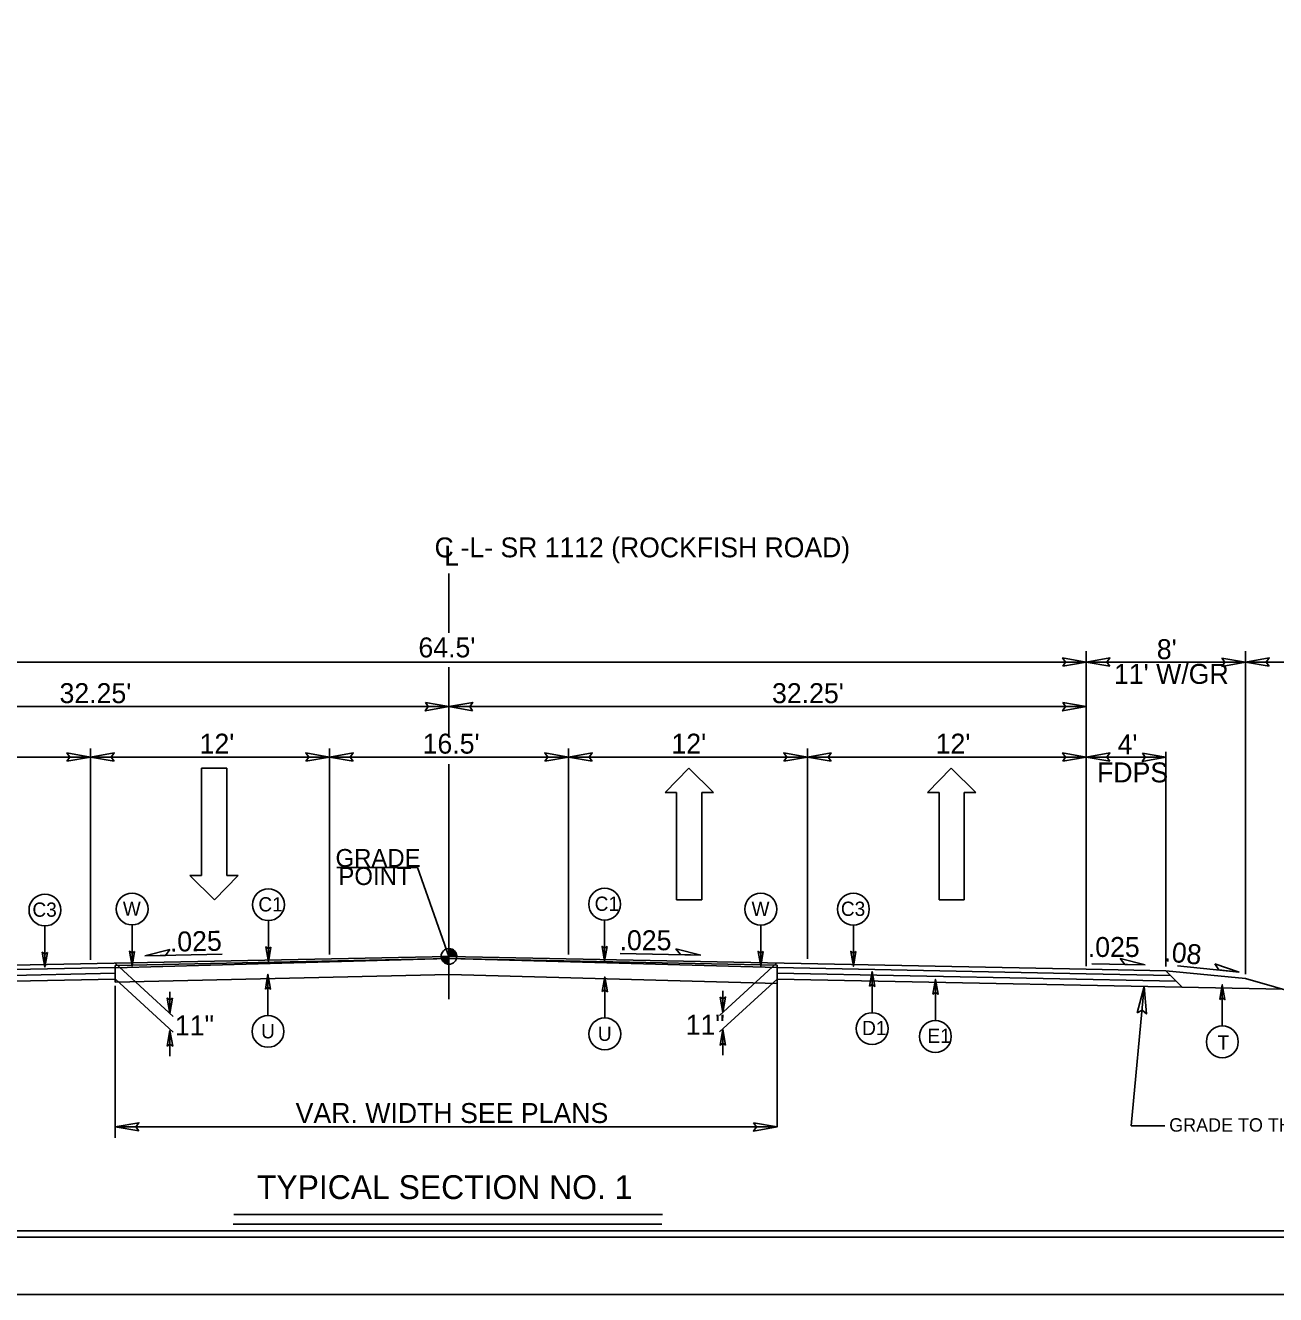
# Model space of a CAD drawing. Extents: x 958711 to 962106, y 831169 to 840840.
# Drawn here: x 959328.8 to 959817.9, y 839739.7 to 840236 of the extents above; entities that cross this region are included whole.
import ezdxf

# ---------------------------------------------------------------- set-up
doc = ezdxf.new("R2010")
doc.units = 0
for name, color, linetype in [('Default', 7, 'Continuous'), ('Old_Level_1', 7, 'Continuous'), ('Old_Level_11', 7, 'Continuous'), ('Old_Level_3', 7, 'Continuous'), ('Prop Dimension Text', 7, 'Continuous'), ('Prop Lane Arrow CELL', 7, 'Continuous'), ('Sheet Plot Border Inside CELL', 7, 'Continuous'), ('Sheet Plot Border Outside CELL', 7, 'Continuous'), ('Sheet Typical CELL', 7, 'Continuous'), ('Typical ID Circle CELL', 7, 'Continuous'), ('Typical Terminator CELL', 7, 'Continuous'), ('Typical Text Grade Point CELL', 7, 'Continuous'), ('Typical Text ID Circle CELL', 7, 'Continuous')]:
    doc.layers.add(name, color=color, linetype=linetype)

# ---------------------------------------------------------------- blocks, each defined once
blk = doc.blocks.new('Lane Arrow Through')
at = {"layer": 'Prop Lane Arrow CELL'}
for p, q in [((-3.15, 1.6), (-3.15, 3.1)), ((-3.15, 3.1), (0, 0)), ((-17.15, 1.6), (-3.15, 1.6)), ((-17.15, -1.7), (-17.15, 1.6)), ((0, 0), (-3.15, -3.2)), ((-3.15, -1.7), (-17.15, -1.7)), ((-3.15, -3.2), (-3.15, -1.7))]:
    blk.add_line(p, q, dxfattribs=at)

msp = doc.modelspace()

# ---------------------------------------------------------------- linework, layer by layer
at = {"layer": 'Default'}
for p, q in [((959494.54, 840021.67), (959494.54, 839998.53)), ((959494.54, 839985.05), (959494.54, 839958.39)), ((959494.54, 839947.12), (959494.54, 839855.25))]:
    msp.add_line(p, q, dxfattribs=at)
at = {"layer": 'Old_Level_1'}
for p, q in [((959743.82, 839868.26), (959743.82, 839991.38)), ((959806.14, 839865.02), (959806.14, 839991.38)), ((959245.26, 839987.02), (959743.82, 839987.02)), ((959743.82, 839987.02), (959806.14, 839987.02)), ((959806.14, 839987.02), (959899.62, 839987.02)), ((959245.26, 839969.63), (959494.54, 839969.63)), ((959494.54, 839969.63), (959743.82, 839969.63)), ((959743.82, 839965.64), (959743.82, 839868.2)), ((959354.32, 839953.24), (959354.32, 839870.64)), ((959447.8, 839953.24), (959447.8, 839872.74)), ((959541.28, 839953.24), (959541.28, 839872.76)), ((959634.76, 839953.24), (959634.76, 839871.05)), ((959774.98, 839868.01), (959774.98, 839951.98)), ((959245.26, 839949.88), (959354.32, 839949.88)), ((959354.32, 839949.88), (959447.8, 839949.88)), ((959447.8, 839949.88), (959541.28, 839949.88)), ((959541.28, 839949.88), (959634.76, 839949.88)), ((959634.76, 839949.88), (959743.82, 839949.88)), ((959743.82, 839949.88), (959774.98, 839949.88)), ((959494.54, 839871.97), (959245.26, 839866.93)), ((959494.54, 839871.11), (959363.95, 839867.55)), ((959494.56, 839871.11), (959363.95, 839868.46)), ((959405.78, 839872.83), (959375.57, 839872.22)), ((959491.48, 839871.97), (959494.54, 839871.97)), ((959494.52, 839871.11), (959622.89, 839868.51)), ((959494.54, 839871.97), (959494.54, 839875.04)), ((959497.6, 839871.97), (959494.54, 839871.97)), ((959494.54, 839868.92), (959494.54, 839871.97)), ((959494.54, 839871.97), (959494.54, 839868.92)), ((959494.54, 839871.97), (959743.82, 839866.93)), ((959561.45, 839873.13), (959593.06, 839872.5)), ((959363.95, 839867.6), (959245.26, 839865.2)), ((959363.95, 839869.33), (959386.65, 839848.44)), ((959363.95, 839868.46), (959363.95, 839867.55)), ((959363.95, 839867.55), (959363.95, 839861.95)), ((959622.71, 839869.37), (959600.38, 839848.83)), ((959622.89, 839868.51), (959622.89, 839867.61)), ((959622.89, 839867.65), (959743.82, 839865.2)), ((959622.89, 839867.61), (959622.89, 839861.41)), ((959743.82, 839866.93), (959774.98, 839866.3)), ((959746, 839869.12), (959766.88, 839868.7)), ((959774.98, 839866.3), (959781.35, 839859.93)), ((959779.57, 839868.26), (959803.62, 839865.87)), ((959363.95, 839865.35), (959245.26, 839862.95)), ((959363.95, 839863.09), (959245.26, 839860.69)), ((959364.15, 839863.1), (959386.66, 839842.38)), ((959622.89, 839863.13), (959600.38, 839842.42)), ((959622.89, 839865.39), (959779.04, 839862.23)), ((959622.89, 839863.13), (959820.69, 839859.13)), ((959622.89, 839861.43), (959622.89, 839805.29)), ((959743.82, 839865.2), (959776.74, 839864.54)), ((959363.95, 839860.51), (959363.95, 839801.01)), ((959385.38, 839858.11), (959385.38, 839849.6)), ((959601.65, 839858.5), (959601.65, 839849.99)), ((959761.35, 839805.73), (959766.51, 839860.23)), ((959385.37, 839842.97), (959385.37, 839833.01)), ((959601.66, 839843.36), (959601.66, 839833.4)), ((959363.95, 839805.29), (959622.89, 839805.29)), ((959761.35, 839805.73), (959774.57, 839805.73)), ((959577.76, 839767.23), (959410.06, 839767.23)), ((959578.04, 839771.04), (959410.34, 839771.04))]:
    msp.add_line(p, q, dxfattribs=at)
for points in [[(959491.5, 839871.97), (959491.5, 839871.65)], [(959491.56, 839871.97), (959491.56, 839871.29)], [(959491.62, 839871.97), (959491.62, 839871.06)], [(959491.68, 839871.97), (959491.68, 839870.88)], [(959491.75, 839871.97), (959491.75, 839870.74)], [(959491.81, 839871.97), (959491.81, 839870.61)], [(959491.87, 839871.97), (959491.87, 839870.5)], [(959491.93, 839871.97), (959491.93, 839870.38)], [(959492, 839871.97), (959492, 839870.3)], [(959492.06, 839871.97), (959492.06, 839870.21)], [(959492.12, 839871.97), (959492.12, 839870.12)], [(959492.18, 839871.97), (959492.18, 839870.05)], [(959492.24, 839871.97), (959492.24, 839869.98)], [(959492.29, 839871.97), (959492.29, 839869.9)], [(959492.35, 839871.97), (959492.35, 839869.83)], [(959492.42, 839871.97), (959492.42, 839869.78)], [(959492.48, 839871.97), (959492.48, 839869.73)], [(959492.54, 839871.97), (959492.54, 839869.67)], [(959492.6, 839871.97), (959492.6, 839869.62)], [(959492.67, 839871.97), (959492.67, 839869.56)], [(959492.72, 839871.97), (959492.72, 839869.52)], [(959492.79, 839871.97), (959492.79, 839869.48)], [(959492.85, 839871.97), (959492.85, 839869.44)], [(959492.91, 839871.97), (959492.91, 839869.39)], [(959492.98, 839871.97), (959492.98, 839869.35)], [(959493.04, 839871.97), (959493.04, 839869.31)], [(959493.1, 839871.97), (959493.1, 839869.28)], [(959493.15, 839871.97), (959493.15, 839869.26)], [(959493.21, 839871.97), (959493.21, 839869.23)], [(959493.28, 839871.97), (959493.28, 839869.19)], [(959493.34, 839871.97), (959493.34, 839869.17)], [(959493.4, 839871.97), (959493.4, 839869.14)], [(959493.46, 839871.97), (959493.46, 839869.12)], [(959493.52, 839871.97), (959493.52, 839869.1)], [(959493.58, 839871.97), (959493.58, 839869.08)], [(959493.64, 839871.97), (959493.64, 839869.06)], [(959493.7, 839871.97), (959493.7, 839869.04)], [(959493.76, 839871.97), (959493.76, 839869.02)], [(959493.83, 839871.97), (959493.83, 839869.01)], [(959493.89, 839871.97), (959493.89, 839868.99)], [(959493.95, 839871.97), (959493.95, 839868.98)], [(959494.01, 839871.97), (959494.01, 839868.98)], [(959494.07, 839871.97), (959494.07, 839868.96)], [(959494.13, 839871.97), (959494.13, 839868.94)], [(959494.2, 839871.97), (959494.2, 839868.94)], [(959494.26, 839871.97), (959494.26, 839868.94)], [(959494.32, 839871.97), (959494.32, 839868.92)], [(959494.38, 839871.97), (959494.38, 839868.92)], [(959494.43, 839871.97), (959494.43, 839868.92)], [(959494.49, 839871.97), (959494.49, 839868.92), (959494.49, 839868.92)], [(959494.54, 839871.11), (959622.89, 839867.61)], [(959494.58, 839875.04), (959494.58, 839875.04), (959494.58, 839871.97)], [(959494.63, 839875.04), (959494.63, 839871.97)], [(959494.69, 839875.03), (959494.69, 839871.97)], [(959494.76, 839875.02), (959494.76, 839871.97)], [(959494.82, 839875.02), (959494.82, 839871.97)], [(959494.88, 839875.02), (959494.88, 839871.97)], [(959494.94, 839875.01), (959494.94, 839871.97)], [(959495, 839875.01), (959495, 839871.97)], [(959495.06, 839874.98), (959495.06, 839871.97)], [(959495.12, 839874.98), (959495.12, 839871.97)], [(959495.19, 839874.97), (959495.19, 839871.97)], [(959495.25, 839874.95), (959495.25, 839871.97)], [(959495.31, 839874.93), (959495.31, 839871.97)], [(959495.37, 839874.92), (959495.37, 839871.97)], [(959495.44, 839874.9), (959495.44, 839871.97)], [(959495.49, 839874.88), (959495.49, 839871.97)], [(959495.56, 839874.86), (959495.55, 839871.97)], [(959495.61, 839874.84), (959495.61, 839871.97)], [(959495.67, 839874.82), (959495.67, 839871.97)], [(959495.74, 839874.79), (959495.74, 839871.97)], [(959495.8, 839874.77), (959495.8, 839871.97)], [(959495.86, 839874.73), (959495.86, 839871.97)], [(959495.91, 839874.71), (959495.91, 839871.97)], [(959495.97, 839874.69), (959495.97, 839871.97)], [(959496.04, 839874.65), (959496.04, 839871.97)], [(959496.1, 839874.61), (959496.1, 839871.97)], [(959496.16, 839874.57), (959496.16, 839871.97)], [(959496.23, 839874.53), (959496.23, 839871.97)], [(959496.29, 839874.48), (959496.29, 839871.97)], [(959496.34, 839874.45), (959496.34, 839871.97)], [(959496.41, 839874.4), (959496.41, 839871.97)], [(959496.47, 839874.35), (959496.47, 839871.97)], [(959496.53, 839874.31), (959496.53, 839871.97)], [(959496.59, 839874.25), (959496.59, 839871.97)], [(959496.65, 839874.19), (959496.65, 839871.97)], [(959496.72, 839874.13), (959496.72, 839871.97)], [(959496.77, 839874.06), (959496.77, 839871.97)], [(959496.83, 839874), (959496.83, 839871.97)], [(959496.89, 839873.94), (959496.89, 839871.97)], [(959496.95, 839873.84), (959496.95, 839871.97)], [(959497.02, 839873.77), (959497.02, 839871.97)], [(959497.08, 839873.69), (959497.08, 839871.97)], [(959497.14, 839873.59), (959497.14, 839871.97)], [(959497.2, 839873.49), (959497.2, 839871.97)], [(959497.26, 839873.38), (959497.26, 839871.97)], [(959497.32, 839873.24), (959497.32, 839871.97)], [(959497.39, 839873.09), (959497.39, 839871.97)], [(959497.45, 839872.93), (959497.45, 839871.97)], [(959497.51, 839872.72), (959497.51, 839871.97)], [(959497.57, 839872.42), (959497.57, 839871.97)], [(959774.98, 839866.3), (959806.14, 839863.3)], [(959363.95, 839861.95), (959494.7, 839864.92)], [(959494.7, 839864.92), (959622.89, 839861.43)], [(959806.14, 839863.3), (959899.62, 839836.54)]]:
    msp.add_lwpolyline(points, dxfattribs=at)
msp.add_circle((959494.54, 839871.98), 3.06, dxfattribs=at)
for start, end in [(179.9905, 269.9905), (359.9905, 89.9905)]:
    msp.add_arc((959494.54, 839871.98), 3.06, start, end, dxfattribs=at)
at = {"layer": 'Old_Level_11'}
for p, q in [((959375.57, 839872.22), (959385.33, 839874.64)), ((959383.59, 839872.38), (959375.57, 839872.22)), ((959385.33, 839874.64), (959383.59, 839872.38)), ((959585.05, 839872.66), (959583.32, 839874.92)), ((959583.32, 839874.92), (959593.06, 839872.5)), ((959593.06, 839872.5), (959585.05, 839872.66)), ((959758.88, 839868.86), (959757.15, 839871.12)), ((959757.15, 839871.12), (959766.88, 839868.7)), ((959766.88, 839868.7), (959758.88, 839868.86)), ((959794.09, 839869.06), (959795.65, 839866.66)), ((959803.62, 839865.87), (959794.09, 839869.06)), ((959795.65, 839866.66), (959803.62, 839865.87))]:
    msp.add_line(p, q, dxfattribs=at)
msp.add_lwpolyline([(959763.69, 839849.88), (959766.51, 839860.23), (959767.38, 839849.47), (959765.63, 839850.99)], close=True, dxfattribs=at)
at = {"layer": 'Sheet Plot Border Inside CELL'}
msp.add_lwpolyline([(960390.3, 840817.27), (958723.8, 840817.27), (958723.8, 839762.17), (960390.3, 839762.17)], close=True, dxfattribs=at)
at = {"layer": 'Sheet Plot Border Outside CELL'}
msp.add_lwpolyline([(960394.8, 840839.72), (958710.8, 840839.72), (958710.8, 839739.72), (960394.8, 839739.72)], close=True, dxfattribs=at)
at = {"layer": 'Sheet Typical CELL'}
msp.add_lwpolyline([(960377.8, 840814.72), (958877.8, 840814.72), (958877.8, 839764.72), (960377.8, 839764.72)], close=True, dxfattribs=at)
at = {"layer": 'Typical ID Circle CELL'}
for p, q in [((959423.9, 839885.95), (959423.9, 839869.86)), ((959555.43, 839886.18), (959555.43, 839870.09)), ((959336.48, 839883.88), (959336.48, 839867.79)), ((959370.57, 839884.26), (959370.57, 839868.18)), ((959616.51, 839884.2), (959616.51, 839868.11)), ((959652.73, 839884.21), (959652.73, 839868.12)), ((959660.06, 839849.95), (959660.06, 839866.04)), ((959423.74, 839848.89), (959423.74, 839864.97)), ((959555.49, 839847.88), (959555.49, 839863.97)), ((959684.8, 839846.88), (959684.8, 839862.97)), ((959797.05, 839844.79), (959797.05, 839860.88))]:
    msp.add_line(p, q, dxfattribs=at)
for centre in [(959336.48, 839890.1), (959370.57, 839890.49), (959423.9, 839892.18), (959555.43, 839892.41), (959616.51, 839890.43), (959652.73, 839890.44), (959423.74, 839842.66), (959555.49, 839841.66), (959660.06, 839843.73), (959684.8, 839840.66), (959797.05, 839838.57)]:
    msp.add_circle(centre, 6.23, dxfattribs=at)
at = {"layer": 'Typical Terminator CELL'}
for points in [[(959734.6, 839985.44), (959743.82, 839987.02), (959734.54, 839988.66), (959735.72, 839987.02)], [(959753.04, 839985.44), (959743.82, 839987.02), (959753.09, 839988.66), (959751.91, 839987.02)], [(959796.92, 839988.61), (959806.14, 839987.02), (959796.86, 839985.39), (959798.04, 839987.02)], [(959815.36, 839985.44), (959806.14, 839987.02), (959815.41, 839988.66), (959814.23, 839987.02)], [(959485.32, 839971.22), (959494.54, 839969.63), (959485.27, 839967.99), (959486.44, 839969.63)], [(959503.76, 839968.04), (959494.54, 839969.63), (959503.81, 839971.27), (959502.63, 839969.63)], [(959734.6, 839971.22), (959743.82, 839969.63), (959734.54, 839967.99), (959735.72, 839969.63)], [(959345.1, 839948.29), (959354.32, 839949.88), (959345.05, 839951.52), (959346.22, 839949.88)], [(959363.54, 839948.29), (959354.32, 839949.88), (959363.59, 839951.52), (959362.41, 839949.88)], [(959438.58, 839948.29), (959447.8, 839949.88), (959438.53, 839951.52), (959439.7, 839949.88)], [(959457.02, 839948.29), (959447.8, 839949.88), (959457.07, 839951.52), (959455.89, 839949.88)], [(959532.06, 839948.29), (959541.28, 839949.88), (959532.01, 839951.52), (959533.18, 839949.88)], [(959550.5, 839948.29), (959541.28, 839949.88), (959550.55, 839951.52), (959549.37, 839949.88)], [(959625.54, 839948.29), (959634.76, 839949.88), (959625.49, 839951.52), (959626.66, 839949.88)], [(959643.98, 839948.29), (959634.76, 839949.88), (959644.03, 839951.52), (959642.85, 839949.88)], [(959734.6, 839948.29), (959743.82, 839949.88), (959734.54, 839951.52), (959735.72, 839949.88)], [(959753.04, 839948.29), (959743.82, 839949.88), (959753.09, 839951.52), (959751.91, 839949.88)], [(959765.76, 839951.47), (959774.98, 839949.88), (959765.7, 839948.24), (959766.88, 839949.88)], [(959556.42, 839875.86), (959555.43, 839870.09), (959554.4, 839875.89), (959555.43, 839875.15)], [(959337.47, 839873.55), (959336.48, 839867.79), (959335.45, 839873.59), (959336.48, 839872.85)], [(959371.57, 839873.94), (959370.57, 839868.18), (959369.55, 839873.97), (959370.57, 839873.24)], [(959424.89, 839875.63), (959423.9, 839869.86), (959422.87, 839875.66), (959423.9, 839874.92)], [(959617.5, 839873.88), (959616.51, 839868.11), (959615.48, 839873.91), (959616.51, 839873.17)], [(959653.72, 839873.89), (959652.73, 839868.12), (959651.7, 839873.92), (959652.73, 839873.18)], [(959659.06, 839860.28), (959660.06, 839866.04), (959661.08, 839860.25), (959660.06, 839860.98)], [(959422.75, 839859.21), (959423.74, 839864.97), (959424.76, 839859.18), (959423.74, 839859.91)], [(959554.5, 839858.2), (959555.49, 839863.97), (959556.51, 839858.17), (959555.49, 839858.91)], [(959683.81, 839857.2), (959684.8, 839862.97), (959685.83, 839857.17), (959684.8, 839857.91)], [(959600.6, 839856.06), (959601.65, 839849.99), (959602.73, 839856.09), (959601.65, 839855.32)], [(959796.05, 839855.12), (959797.05, 839860.88), (959798.07, 839855.09), (959797.05, 839855.82)], [(959386.43, 839855.67), (959385.38, 839849.6), (959384.3, 839855.7), (959385.38, 839854.93)], [(959384.32, 839836.9), (959385.37, 839842.97), (959386.45, 839836.87), (959385.37, 839837.64)], [(959602.71, 839837.29), (959601.66, 839843.36), (959600.59, 839837.26), (959601.66, 839838.03)], [(959373.17, 839803.71), (959363.95, 839805.29), (959373.22, 839806.93), (959372.05, 839805.29)], [(959613.67, 839806.91), (959622.89, 839805.32), (959613.62, 839803.68), (959614.8, 839805.32)]]:
    msp.add_lwpolyline(points, close=True, dxfattribs=at)
at = {"layer": 'Typical Text Grade Point CELL'}
for p, q in [((959450.72, 839906.71), (959482.24, 839906.71)), ((959482.24, 839906.71), (959494.54, 839871.96))]:
    msp.add_line(p, q, dxfattribs=at)

# ---------------------------------------------------------------- block references
at = {"layer": 'Old_Level_1', "xscale": 3, "yscale": 3}
for p, rotation in [((959402.8, 839894.12), -90.00000000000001), ((959588.38, 839945.57), 90), ((959691.02, 839945.57), 90)]:
    msp.add_blockref('Lane Arrow Through', p, dxfattribs=dict(at, rotation=rotation))

# ---------------------------------------------------------------- texts
at = {"layer": 'Old_Level_1'}
for s, height, p in [("8'", 7.801, (959771.42, 839988.21)), ("4'", 7.801, (959756.07, 839950.98)), ('FDPS', 7.801, (959748.03, 839940.02)), ('GRADE TO THIS LINE', 5.2473, (959776.27, 839803.44)), ('TYPICAL SECTION NO. 1', 9.3239, (959419.41, 839777.08))]:
    msp.add_text(s, height=height, dxfattribs=at).set_placement(p)
msp.add_text(' .08', height=7.801, rotation=354.3241, dxfattribs=at).set_placement((959771.19, 839870.4))
at = {"layer": 'Old_Level_11'}
for s, p in [('GRADE', (959450.15, 839906.96)), ('POINT', (959451.28, 839899.89))]:
    msp.add_text(s, height=7, dxfattribs=at).set_placement(p)
at = {"layer": 'Old_Level_3'}
msp.add_text("11' W/GR", height=7.801, dxfattribs=at).set_placement((959754.66, 839978.54))
at = {"layer": 'Prop Dimension Text'}
for s, height, rotation, p in [('C', 7.77, 0, (959488.89, 840028.02)), ('-L- SR 1112 (ROCKFISH ROAD)', 7.7675, 0, (959499.09, 840028.03)), ('L', 7.77, 0, (959492.69, 840024.75)), ("64.5'", 7.801, 0, (959482.58, 839988.9)), ("32.25'", 7.801, 0, (959342.19, 839971.01)), ("32.25'", 7.801, 0, (959620.9, 839971.01)), ("12'", 7.801, 0, (959396.98, 839951.26)), ("16.5'", 7.801, 0, (959484.23, 839951.26)), ("12'", 7.801, 0, (959581.56, 839951.26)), ("12'", 7.801, 0, (959684.91, 839951.26)), ('.025', 7.801, 1.1839, (959385.44, 839873.8)), ('.025', 7.801, 360, (959561.26, 839874.38)), ('.025', 7.801, 360, (959744.42, 839871.75)), ('11"', 7.801, 0, (959387.32, 839841.08)), ('11"', 7.801, 0, (959587.11, 839841.33)), ('VAR. WIDTH SEE PLANS', 7.8009, 0, (959434.55, 839806.82))]:
    msp.add_text(s, height=height, rotation=rotation, dxfattribs=at).set_placement(p)
at = {"layer": 'Typical Text ID Circle CELL'}
for s, height, p in [('C3', 5.572, (959331.59, 839887.47)), ('W', 5.57, (959366.96, 839887.86)), ('C1', 5.572, (959419.98, 839889.55)), ('C1', 5.572, (959551.51, 839889.78)), ('W', 5.57, (959612.89, 839887.79)), ('C3', 5.572, (959647.83, 839887.81)), ('D1', 5.572, (959656.16, 839841.18)), ('U', 5.57, (959421.04, 839839.92)), ('U', 5.57, (959552.79, 839838.92)), ('E1', 5.572, (959681.66, 839838.1)), ('T', 5.57, (959795.17, 839835.55))]:
    msp.add_text(s, height=height, dxfattribs=at).set_placement(p)

doc.saveas('drawing.dxf')
